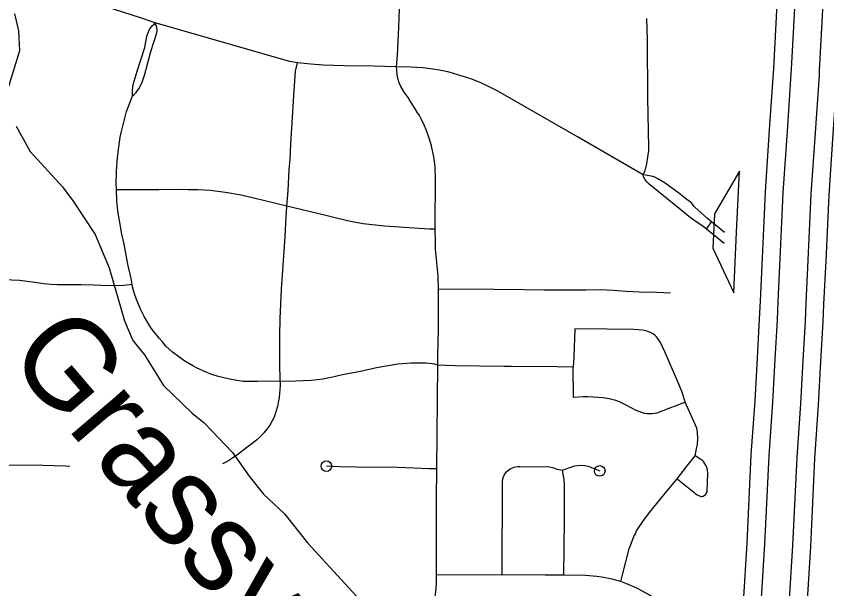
# Model space of a CAD drawing. Extents: x -19 to 366, y -4 to 359.
# Drawn here: x 147.756 to 148.476, y 192.446 to 192.955 of the extents above; entities that cross this region are included whole.
import ezdxf

# ---------------------------------------------------------------- set-up
doc = ezdxf.new("R2010")
doc.units = 0
for name, color, linetype in [('R_Exist Surface Annot', 7, 'Continuous'), ('R_Striping', 7, 'Continuous'), ('R_Temp Easement', 7, 'Continuous'), ('R_Xsect Slope', 7, 'Continuous'), ('Sheet Fence', 7, 'Continuous')]:
    doc.layers.add(name, color=color, linetype=linetype)

msp = doc.modelspace()

# ---------------------------------------------------------------- linework, layer by layer
at = {"layer": 'R_Exist Surface Annot'}
for points in [[(148.43472, 193.0274), (148.43406, 193.01714), (148.42824, 192.90838), (148.4281, 192.90435), (148.42462, 192.85374), (148.42099, 192.79885), (148.41822, 192.74008), (148.4164, 192.70163)], [(148.43248, 192.70087), (148.4343, 192.73932), (148.43706, 192.79794), (148.44068, 192.85266), (148.44418, 192.90351), (148.44432, 192.90766), (148.45013, 193.0162), (148.45077, 193.02623)], [(148.47533, 193.02444), (148.47471, 193.01476), (148.46892, 192.90657), (148.46877, 192.90224), (148.46525, 192.851), (148.46164, 192.79655), (148.4589, 192.73816), (148.45707, 192.6997)], [(148.47315, 192.69893), (148.47498, 192.7374), (148.47772, 192.79564), (148.48131, 192.84992), (148.48485, 192.9014), (148.485, 192.90586), (148.49078, 193.01381), (148.49138, 193.02327)], [(148.4164, 192.70163), (148.41576, 192.68588), (148.41379, 192.65108), (148.41166, 192.61298), (148.40839, 192.56511), (148.40469, 192.48672), (148.40144, 192.43395), (148.39857, 192.36674)], [(148.41465, 192.36605), (148.41752, 192.43311), (148.42076, 192.48585), (148.42446, 192.56418), (148.42773, 192.61198), (148.42987, 192.65017), (148.43184, 192.6851), (148.43248, 192.70087)], [(148.45707, 192.6997), (148.45643, 192.68391), (148.45445, 192.64879), (148.4523, 192.61045), (148.44904, 192.56276), (148.44535, 192.48451), (148.44211, 192.43183), (148.43925, 192.365)], [(148.45534, 192.36432), (148.45819, 192.431), (148.46142, 192.48364), (148.46512, 192.56183), (148.46837, 192.60945), (148.47052, 192.64789), (148.47251, 192.68313), (148.47315, 192.69893)]]:
    msp.add_lwpolyline(points, dxfattribs=at)
at = {"layer": 'R_Striping'}
for points in [[(148.09389, 192.90992), (148.09477, 192.92017), (148.09581, 192.94465), (148.09631, 192.96117), (148.09719, 192.97297), (148.09954, 192.98685), (148.10277, 193.00247), (148.10634, 193.01759), (148.10985, 193.03499)], [(147.87962, 192.94878), (147.86551, 192.9535), (147.82296, 192.9673), (147.81017, 192.97061), (147.80242, 192.97211), (147.79405, 192.97326), (147.7925, 192.97367), (147.7907, 192.97438)], [(147.85953, 192.88406), (147.85949, 192.8885), (147.85962, 192.89135), (147.86011, 192.89402), (147.86352, 192.90581), (147.87038, 192.92691), (147.87223, 192.93693), (147.87294, 192.93938), (147.87452, 192.94284), (147.87513, 192.94381), (147.87693, 192.94615), (147.87894, 192.94794), (147.87962, 192.94878)], [(147.85953, 192.88406), (147.86083, 192.88515), (147.86257, 192.88703), (147.86394, 192.88863), (147.86503, 192.89034), (147.86758, 192.89518), (147.87033, 192.90325), (147.87581, 192.92325), (147.87835, 192.9318), (147.88104, 192.9401), (147.88122, 192.94204), (147.8811, 192.94459), (147.88052, 192.94654), (147.87962, 192.94878)], [(148.00576, 192.91322), (147.99899, 192.91457), (147.99572, 192.91542), (147.87962, 192.94878)], [(148.31277, 192.81372), (148.31433, 192.81754), (148.31585, 192.82371), (148.31761, 192.83551), (148.31775, 192.83792), (148.31672, 192.88245), (148.3164, 192.9336), (148.31583, 192.95266)], [(147.99633, 192.78611), (147.99756, 192.79952), (147.99864, 192.81859), (147.99944, 192.82753), (147.99999, 192.84094), (148.00276, 192.88429), (148.00367, 192.90152), (148.00416, 192.90588), (148.00576, 192.91322)], [(148.09389, 192.90992), (148.0731, 192.91051), (148.04773, 192.9108), (148.02857, 192.91138), (148.01776, 192.912), (148.00576, 192.91322)], [(148.12815, 192.76554), (148.12805, 192.7782), (148.12835, 192.80083), (148.12829, 192.81394), (148.12805, 192.81703), (148.12797, 192.82143), (148.12686, 192.8298), (148.12487, 192.83961), (148.12255, 192.84718), (148.1202, 192.85386), (148.11872, 192.8575), (148.11607, 192.86292), (148.11404, 192.86657), (148.11196, 192.8695), (148.10932, 192.87398), (148.10609, 192.87894), (148.10397, 192.88253), (148.10061, 192.88727), (148.09769, 192.89231), (148.09626, 192.8955), (148.09525, 192.89852), (148.09433, 192.90248), (148.09394, 192.90675), (148.09389, 192.90992)], [(148.31277, 192.81372), (148.25451, 192.84759), (148.18369, 192.88814), (148.17484, 192.89265), (148.16792, 192.89581), (148.15972, 192.89904), (148.14827, 192.90274), (148.14053, 192.9049), (148.13181, 192.90678), (148.12386, 192.90807), (148.11725, 192.90877), (148.10638, 192.90949), (148.09389, 192.90992)], [(147.85237, 192.86298), (147.85312, 192.86654), (147.85424, 192.87003), (147.85953, 192.88406)], [(147.84616, 192.82908), (147.84658, 192.83399), (147.84862, 192.84744), (147.84993, 192.8535), (147.85188, 192.8605), (147.85237, 192.86298)], [(147.84517, 192.80045), (147.84501, 192.80655), (147.84526, 192.81407), (147.84522, 192.81718), (147.84616, 192.82908)], [(148.35337, 192.77691), (148.34473, 192.78406), (148.33061, 192.79517), (148.31808, 192.80543), (148.31603, 192.80755), (148.31408, 192.81009), (148.31312, 192.81201), (148.31277, 192.81372)], [(148.35138, 192.79194), (148.34437, 192.79747), (148.33224, 192.80631), (148.32939, 192.8082), (148.32575, 192.81034), (148.32315, 192.81176), (148.32135, 192.81243), (148.31664, 192.81331), (148.31277, 192.81372)], [(147.99633, 192.78611), (147.98652, 192.78833), (147.96724, 192.79315), (147.95597, 192.79566), (147.94203, 192.79826), (147.92837, 192.79993), (147.91769, 192.80061), (147.90902, 192.80059), (147.90186, 192.80077), (147.88271, 192.8005), (147.8559, 192.80058), (147.84517, 192.80045)], [(147.85918, 192.71631), (147.85821, 192.72184), (147.85536, 192.73451), (147.85196, 192.75238), (147.85002, 192.7612), (147.84788, 192.77338), (147.84737, 192.77627), (147.84653, 192.78195), (147.84568, 192.79059), (147.84517, 192.80045)], [(148.37327, 192.77214), (148.36967, 192.77505), (148.35851, 192.78496), (148.35787, 192.78568), (148.35657, 192.7878), (148.35545, 192.78904), (148.35138, 192.79194)], [(147.99051, 192.63067), (147.99027, 192.64743), (147.99028, 192.67075), (147.99056, 192.68605), (147.9917, 192.71212), (147.99442, 192.75013), (147.99483, 192.75866), (147.99543, 192.77101), (147.99633, 192.78611)], [(148.12815, 192.76554), (148.12277, 192.76553), (148.08324, 192.7681), (148.06408, 192.77043), (148.05284, 192.77249), (148.04061, 192.77522), (148.03101, 192.7777), (147.99633, 192.78611)], [(148.36877, 192.76571), (148.36554, 192.76832), (148.35987, 192.77198), (148.35337, 192.77691)], [(148.36877, 192.76571), (148.37327, 192.77214)], [(148.38487, 192.76255), (148.37327, 192.77214)], [(148.13117, 192.71194), (148.13084, 192.72376), (148.12878, 192.74524), (148.12851, 192.74794), (148.12823, 192.75482), (148.12815, 192.76554)], [(148.38456, 192.75297), (148.36877, 192.76571)], [(147.81373, 192.71619), (147.79251, 192.71615), (147.78711, 192.71638), (147.78034, 192.71704), (147.77308, 192.71821), (147.75907, 192.72003), (147.74527, 192.72069), (147.69748, 192.72053), (147.68819, 192.72012), (147.6828, 192.71964), (147.68059, 192.71928)], [(147.85918, 192.71631), (147.8516, 192.71547), (147.84287, 192.71532), (147.83161, 192.71545), (147.82545, 192.71571), (147.81373, 192.71619)], [(147.8889, 192.66174), (147.886, 192.66542), (147.88306, 192.66859), (147.87695, 192.67639), (147.87544, 192.67861), (147.86983, 192.6881), (147.86689, 192.69382), (147.86296, 192.70305), (147.8613, 192.70807), (147.85955, 192.71435), (147.85918, 192.71631)], [(148.13056, 192.64465), (148.13046, 192.65358), (148.13092, 192.67607), (148.13117, 192.71194)], [(148.33706, 192.7088), (148.31903, 192.70953), (148.31549, 192.70932), (148.2976, 192.71031), (148.28611, 192.71119), (148.27476, 192.71157), (148.26169, 192.71132), (148.24565, 192.71144), (148.22486, 192.71133), (148.20657, 192.71174), (148.15499, 192.71226), (148.13117, 192.71194)], [(148.35009, 192.61199), (148.3472, 192.6207), (148.34359, 192.62987), (148.33201, 192.65659), (148.32797, 192.66495), (148.32699, 192.66672), (148.32583, 192.66838), (148.32451, 192.66991), (148.32302, 192.67129), (148.32142, 192.67251), (148.31969, 192.67355), (148.31786, 192.6744), (148.31595, 192.67506), (148.31399, 192.67552), (148.31197, 192.67576), (148.30435, 192.67631), (148.28082, 192.67676), (148.25206, 192.67704), (148.25113, 192.65181), (148.25057, 192.643)], [(147.99051, 192.63067), (147.97037, 192.63031), (147.95753, 192.63038), (147.94716, 192.63188), (147.94036, 192.63337), (147.93458, 192.63497), (147.92999, 192.63651), (147.92541, 192.6383), (147.91624, 192.64251), (147.91309, 192.64419), (147.90508, 192.64898), (147.90056, 192.65203), (147.89499, 192.65628), (147.8889, 192.66174)], [(148.13056, 192.64465), (148.12769, 192.64558), (148.12576, 192.64604), (148.11997, 192.64651), (148.10666, 192.64647), (148.09508, 192.64566), (148.07608, 192.64237), (148.0618, 192.63926), (148.04589, 192.63612), (148.03565, 192.63375), (148.02826, 192.63241), (148.01802, 192.63118), (148.01083, 192.63068), (147.99791, 192.63032), (147.99051, 192.63067)], [(148.12957, 192.55278), (148.13056, 192.64465)], [(148.25057, 192.643), (148.23647, 192.64325), (148.19554, 192.6435), (148.18888, 192.64354), (148.14571, 192.64405), (148.13056, 192.64465)], [(148.35009, 192.61199), (148.34342, 192.60925), (148.33691, 192.60692), (148.32471, 192.60216), (148.32267, 192.60168), (148.32057, 192.60142), (148.31846, 192.60137), (148.31635, 192.60153), (148.31428, 192.60191), (148.30655, 192.60445), (148.29762, 192.60918), (148.29166, 192.61206), (148.2884, 192.61327), (148.28246, 192.61496), (148.27724, 192.61583), (148.26365, 192.61659), (148.25948, 192.61653), (148.25092, 192.61604), (148.25057, 192.643)], [(147.99051, 192.63067), (147.99044, 192.62657), (147.98951, 192.61597), (147.98886, 192.61149), (147.98811, 192.60802), (147.98512, 192.5986), (147.98139, 192.59133), (147.97874, 192.5879), (147.97593, 192.58462), (147.97292, 192.5815), (147.96976, 192.57854), (147.96646, 192.57576), (147.9609, 192.5715), (147.95171, 192.56451), (147.94855, 192.56237), (147.94395, 192.5595), (147.94043, 192.55762), (147.93931, 192.55716)], [(148.35882, 192.56412), (148.36015, 192.57037), (148.36078, 192.5745), (148.36108, 192.5795), (148.36094, 192.58508), (148.36071, 192.58703), (148.36033, 192.58879), (148.35009, 192.61199)], [(148.34294, 192.54378), (148.3516, 192.55534), (148.35882, 192.56412)], [(148.34294, 192.54378), (148.35178, 192.53657), (148.36068, 192.52957), (148.36316, 192.52837), (148.36411, 192.5282), (148.3651, 192.52821), (148.36605, 192.52843), (148.36693, 192.52883), (148.36774, 192.52939), (148.36839, 192.53011), (148.36891, 192.53094), (148.36923, 192.53186), (148.36937, 192.53283), (148.37011, 192.54857), (148.36993, 192.55142), (148.36955, 192.55301), (148.36865, 192.55537), (148.36636, 192.55913), (148.36558, 192.5599), (148.36398, 192.56104), (148.35882, 192.56412)], [(147.80374, 192.55478), (147.80023, 192.55492), (147.76939, 192.55582), (147.75132, 192.5557), (147.73075, 192.55609), (147.71949, 192.55648)], [(148.12957, 192.55278), (148.12256, 192.55277), (148.10917, 192.55313), (148.09463, 192.55379), (148.05796, 192.55414), (148.0435, 192.55443), (148.03155, 192.555)], [(148.12936, 192.45839), (148.12933, 192.50309), (148.12934, 192.50912), (148.12932, 192.5263), (148.12957, 192.55278)], [(148.18749, 192.45827), (148.18774, 192.54086), (148.18823, 192.54411), (148.18944, 192.54716), (148.19033, 192.54856), (148.19137, 192.5499), (148.19377, 192.55205), (148.19519, 192.55292), (148.19823, 192.55415), (148.20146, 192.55466), (148.20355, 192.55472), (148.21184, 192.55443), (148.22816, 192.55459), (148.23234, 192.55395), (148.23635, 192.55235), (148.24069, 192.55139)], [(148.24069, 192.55139), (148.25018, 192.55482), (148.2521, 192.55534), (148.25404, 192.55564), (148.25872, 192.55579), (148.26378, 192.55514), (148.27415, 192.55081)], [(148.24069, 192.55139), (148.24229, 192.54286), (148.24257, 192.53905), (148.24257, 192.50669), (148.24185, 192.4581)], [(148.29284, 192.45245), (148.29457, 192.45959), (148.30031, 192.48148), (148.30225, 192.487), (148.30438, 192.49242), (148.30549, 192.49434), (148.30691, 192.49749), (148.31225, 192.50584), (148.31824, 192.51383), (148.33142, 192.52998), (148.34294, 192.54378)], [(148.05181, 192.37664), (148.09405, 192.3991), (148.10297, 192.40409), (148.10602, 192.40601), (148.1094, 192.40852), (148.11171, 192.4105), (148.11458, 192.41332), (148.11778, 192.41716), (148.12161, 192.42303), (148.12444, 192.42832), (148.12655, 192.43366), (148.128, 192.43904), (148.12873, 192.44378), (148.12924, 192.45056), (148.12936, 192.45839)], [(148.18749, 192.45827), (148.12936, 192.45839)], [(148.24185, 192.4581), (148.22567, 192.45813), (148.21176, 192.45835), (148.18749, 192.45827)], [(148.29284, 192.45245), (148.28522, 192.4546), (148.27588, 192.45653), (148.27146, 192.45711), (148.26162, 192.45799), (148.24185, 192.4581)], [(148.40566, 192.36656), (148.40357, 192.36671), (148.40058, 192.36703), (148.3976, 192.36756), (148.39466, 192.36831), (148.39179, 192.36926), (148.38899, 192.37041), (148.3863, 192.37176), (148.38369, 192.3733), (148.3812, 192.37501), (148.37882, 192.3769), (148.3746, 192.38094), (148.35904, 192.39915), (148.34651, 192.4144), (148.33533, 192.4264), (148.32535, 192.43537), (148.31744, 192.4409), (148.3072, 192.4465), (148.29731, 192.4509), (148.29284, 192.45245)]]:
    msp.add_lwpolyline(points, dxfattribs=at)
for centre in [(148.03155, 192.555), (148.27415, 192.55081)]:
    msp.add_circle(centre, 0.00473, dxfattribs=at)
at = {"layer": 'R_Temp Easement'}
for points in [[(147.75476, 192.95685), (147.7583, 192.94171), (147.75922, 192.92389), (147.74853, 192.88928)], [(147.7562, 192.85692), (147.76872, 192.83464), (147.79722, 192.80321), (147.80681, 192.79058), (147.82639, 192.76097), (147.83859, 192.73111), (147.85227, 192.684), (147.85962, 192.6668), (147.87015, 192.6538), (147.88706, 192.62663), (147.91229, 192.60219), (147.92316, 192.59355), (147.94822, 192.56721), (147.96299, 192.54628), (147.97582, 192.53027), (147.99436, 192.5126), (148.01486, 192.48679), (148.06459, 192.43258)]]:
    msp.add_lwpolyline(points, dxfattribs=at)
at = {"layer": 'R_Xsect Slope'}
for p, q in [((148.39815, 192.81695), (148.37589, 192.7793)), ((148.3956, 192.76301), (148.39815, 192.81695)), ((148.37589, 192.7793), (148.37444, 192.74865)), ((148.39305, 192.70907), (148.3956, 192.76301)), ((148.37444, 192.74865), (148.39305, 192.70907))]:
    msp.add_line(p, q, dxfattribs=at)
at = {"layer": 'Sheet Fence'}
for points in [[(154.11585, 1.87092), (153.9063, 10.48743), (153.69602, 19.10409), (153.48501, 27.72087), (153.27327, 36.3378), (153.0608, 44.95486), (152.84759, 53.57206), (152.63366, 62.1894), (152.419, 70.80688), (152.20362, 79.42449), (151.98751, 88.04225), (151.77068, 96.66014), (151.55312, 105.27817), (151.33484, 113.89634), (151.11584, 122.51465), (150.89612, 131.13311), (150.67568, 139.7517), (150.45452, 148.37043), (150.23264, 156.98931), (150.01005, 165.60832), (149.78674, 174.22748), (149.56272, 182.84677), (149.33799, 191.46621), (149.11254, 200.0858), (148.88638, 208.70552), (148.65952, 217.32539), (148.43194, 225.9454), (148.20366, 234.56555), (147.97466, 243.18584), (147.74497, 251.80628), (147.51457, 260.42687), (147.28346, 269.04759), (147.05165, 277.66846), (146.81914, 286.28948), (146.58593, 294.91064), (146.35202, 303.53194), (146.11742, 312.15339), (145.88211, 320.77499), (145.64611, 329.39673), (145.40941, 338.01861), (145.17202, 346.64065)], [(0, 189.51617), (7.11214, 189.52059), (14.22427, 189.53386), (21.33637, 189.55597), (28.44845, 189.58693), (35.56048, 189.62672), (42.67245, 189.67537), (49.78436, 189.73285), (56.89619, 189.79918), (64.00793, 189.87436), (71.11958, 189.95838), (78.23111, 190.05124), (85.34253, 190.15294), (92.45381, 190.26349), (99.56495, 190.38288), (106.67593, 190.51112), (113.78675, 190.6482), (120.89739, 190.79412), (128.00785, 190.94888), (135.11811, 191.11248), (142.22816, 191.28493), (149.33799, 191.46621), (156.44759, 191.65634), (163.55694, 191.85531), (170.66605, 192.06312), (177.77489, 192.27977), (184.88345, 192.50526), (191.99173, 192.73959), (199.09971, 192.98276), (206.20739, 193.23477), (213.31474, 193.49561), (220.42177, 193.7653), (227.52845, 194.04382), (234.63479, 194.33118), (241.74076, 194.62738), (248.84635, 194.93241), (255.95157, 195.24628), (263.05638, 195.56898), (270.16079, 195.90052), (277.26478, 196.24089), (284.36834, 196.5901), (291.47147, 196.94814), (298.57414, 197.31501), (305.67635, 197.69072), (312.77809, 198.07525), (319.87934, 198.46862), (326.9801, 198.87082), (334.08035, 199.28185), (341.18009, 199.7017)]]:
    msp.add_spline(points, degree=3, dxfattribs=at)

# ---------------------------------------------------------------- texts
at = {"layer": 'R_Temp Easement'}
msp.add_text('Grassy', height=0.08, rotation=310.48889, dxfattribs=at).set_placement((147.74642, 192.65235))

doc.saveas('drawing.dxf')
